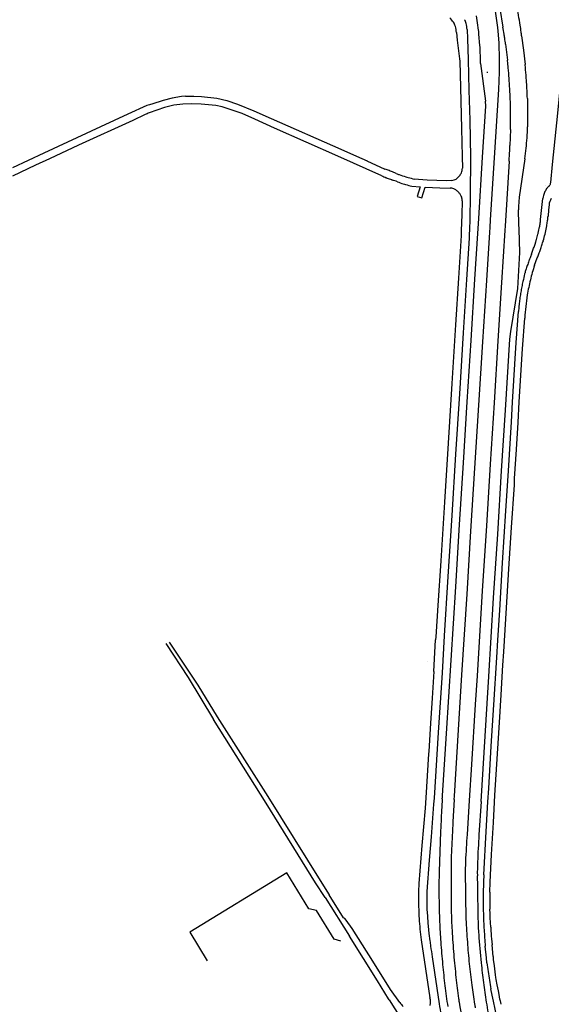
# Model space of a CAD drawing. Extents: x 148869 to 161638, y 453607 to 469810.
# Tile 1043 of 1056: x 159114.99 to 159118.22, y 459887.57 to 459893.55. Entities that reach past the tile are written whole.
import ezdxf

# ---------------------------------------------------------------- set-up
doc = ezdxf.new("R2010")
doc.units = 0
doc.layers.add('LKI_V01_KANTRIJWEG', color=252, linetype='CONTINUOUS')

msp = doc.modelspace()

# ---------------------------------------------------------------- linework, layer by layer
at = {"layer": 'LKI_V01_KANTRIJWEG'}
for p, q in [((159117.9104, 459893.6168), (159117.9285, 459893.5045)), ((159117.9104, 459893.6168), (159117.9285, 459893.5045)), ((159117.7926, 459893.2842), (159117.8223, 459893.0539)), ((159117.7926, 459893.2842), (159117.8223, 459893.0539)), ((159115.998, 459893.0846), (159116.0487, 459893.0847)), ((159115.998, 459893.0846), (159116.0487, 459893.0847)), ((159116.5193, 459892.9489), (159116.943, 459892.763)), ((159116.5193, 459892.9489), (159116.943, 459892.763)), ((159116.9241, 459892.7203), (159116.5395, 459892.8909)), ((159116.9241, 459892.7203), (159116.5395, 459892.8909)), ((159117.1928, 459892.601), (159116.9241, 459892.7203)), ((159117.1928, 459892.601), (159116.9241, 459892.7203)), ((159116.943, 459892.763), (159117.0383, 459892.7212)), ((159116.943, 459892.763), (159117.0383, 459892.7212)), ((159117.0383, 459892.7212), (159117.1025, 459892.6922)), ((159117.0383, 459892.7212), (159117.1025, 459892.6922)), ((159117.1024, 459892.6922), (159117.2119, 459892.642)), ((159117.1024, 459892.6922), (159117.2119, 459892.642)), ((159118.1583, 459892.3349), (159118.1728, 459892.4639)), ((159118.1583, 459892.3349), (159118.1728, 459892.4639)), ((159118.0265, 459892.3068), (159118.0235, 459892.3942)), ((159118.0265, 459892.3068), (159118.0235, 459892.3942)), ((159118.0265, 459892.3068), (159118.0235, 459892.3942)), ((159118.0265, 459892.3068), (159118.0235, 459892.3942)), ((159118.0275, 459892.2771), (159118.0265, 459892.3068)), ((159118.0275, 459892.2771), (159118.0265, 459892.3068)), ((159118.0275, 459892.2771), (159118.0265, 459892.3068)), ((159118.0275, 459892.2771), (159118.0265, 459892.3068)), ((159117.7258, 459892.274), (159117.7246, 459892.2444)), ((159117.7258, 459892.274), (159117.7246, 459892.2444)), ((159117.776, 459892.25), (159117.7779, 459892.2797)), ((159117.776, 459892.25), (159117.7779, 459892.2797)), ((159117.8488, 459892.2578), (159117.8506, 459892.2876)), ((159117.8488, 459892.2578), (159117.8506, 459892.2876)), ((159117.9427, 459892.2977), (159117.9408, 459892.2677)), ((159117.9427, 459892.2977), (159117.9408, 459892.2677)), ((159117.9427, 459892.2977), (159117.9408, 459892.2677)), ((159117.9427, 459892.2977), (159117.9408, 459892.2677)), ((159118.0324, 459892.1341), (159118.0275, 459892.2771)), ((159118.0324, 459892.1341), (159118.0275, 459892.2771)), ((159118.0195, 459891.9163), (159118.0324, 459892.1341)), ((159118.0195, 459891.9163), (159118.0324, 459892.1341)), ((159118.1214, 459892.057), (159118.1381, 459892.1022)), ((159118.1214, 459892.057), (159118.1381, 459892.1022)), ((159117.9768, 459891.6549), (159118.0195, 459891.9163)), ((159117.9768, 459891.6549), (159118.0195, 459891.9163)), ((159117.5089, 459889.5898), (159117.5191, 459889.7809)), ((159117.5089, 459889.5898), (159117.5191, 459889.7809)), ((159117.5089, 459889.5898), (159117.4985, 459889.4267)), ((159117.5089, 459889.5898), (159117.4985, 459889.4267)), ((159117.4985, 459889.4267), (159117.4895, 459889.2757)), ((159117.4985, 459889.4267), (159117.4895, 459889.2757)), ((159117.4895, 459889.2757), (159117.4778, 459889.1026)), ((159117.4895, 459889.2757), (159117.4778, 459889.1026)), ((159117.633, 459888.8103), (159117.6254, 459888.6751)), ((159117.633, 459888.8103), (159117.6254, 459888.6751)), ((159117.7241, 459888.8044), (159117.7115, 459888.5991)), ((159117.7241, 459888.8044), (159117.7115, 459888.5991)), ((159117.7961, 459888.7997), (159117.7833, 459888.5964)), ((159117.7961, 459888.7997), (159117.7833, 459888.5964)), ((159116.8485, 459888.2159), (159116.7896, 459888.3045)), ((159116.8485, 459888.2159), (159116.7896, 459888.3045)), ((159116.8172, 459888.3186), (159116.8727, 459888.2318)), ((159116.8172, 459888.3186), (159116.8727, 459888.2318)), ((159117.4668, 459888.2518), (159117.4664, 459888.231)), ((159117.4668, 459888.2518), (159117.4664, 459888.231)), ((159116.8485, 459888.2159), (159116.9958, 459887.981)), ((159116.8485, 459888.2159), (159116.9958, 459887.981)), ((159117.8705, 459887.8562), (159117.8628, 459887.9279)), ((159117.8705, 459887.8562), (159117.8628, 459887.9279)), ((159117.4987, 459887.8558), (159117.5414, 459887.569)), ((159117.4987, 459887.8558), (159117.5414, 459887.569))]:
    msp.add_line(p, q, dxfattribs=at)
for points in [[(159117.7808, 459893.4868), (159117.775, 459893.5302), (159117.7693, 459893.5737)], [(159117.7808, 459893.4868), (159117.775, 459893.5302), (159117.7693, 459893.5737)], [(159117.8506, 459892.2876), (159117.8534, 459892.3327), (159117.8773, 459892.7107), (159117.9037, 459893.1247), (159117.9081, 459893.2309), (159117.909, 459893.3098), (159117.9072, 459893.4073), (159117.9024, 459893.4572), (159117.8982, 459893.5015), (159117.8839, 459893.6004), (159117.8826, 459893.6009), (159117.8808, 459893.6109)], [(159117.8506, 459892.2876), (159117.8534, 459892.3327), (159117.8773, 459892.7107), (159117.9037, 459893.1247), (159117.9081, 459893.2309), (159117.909, 459893.3098), (159117.9072, 459893.4073), (159117.9024, 459893.4572), (159117.8982, 459893.5015), (159117.8839, 459893.6004), (159117.8826, 459893.6009), (159117.8808, 459893.6109)], [(159118.2201, 459892.5597), (159118.2314, 459892.6698), (159118.2623, 459892.9807), (159118.2899, 459893.2502), (159118.3153, 459893.5095), (159118.3184, 459893.5413)], [(159118.2201, 459892.5597), (159118.2314, 459892.6698), (159118.2623, 459892.9807), (159118.2899, 459893.2502), (159118.3153, 459893.5095), (159118.3184, 459893.5413)], [(159117.646, 459893.4714), (159117.6517, 459893.4255), (159117.6659, 459893.3126), (159117.6666, 459893.298), (159117.6715, 459893.1383), (159117.6768, 459892.8891), (159117.6811, 459892.7176), (159117.6823, 459892.6464)], [(159117.646, 459893.4714), (159117.6517, 459893.4255), (159117.6659, 459893.3126), (159117.6666, 459893.298), (159117.6715, 459893.1383), (159117.6768, 459892.8891), (159117.6811, 459892.7176), (159117.6823, 459892.6464)], [(159117.7115, 459893.4905), (159117.7134, 459893.4333), (159117.7174, 459893.3079)], [(159117.7115, 459893.4905), (159117.7134, 459893.4333), (159117.7174, 459893.3079)], [(159117.7848, 459893.4423), (159117.7836, 459893.457), (159117.7824, 459893.4718)], [(159117.7848, 459893.4423), (159117.7836, 459893.457), (159117.7824, 459893.4718)], [(159117.7898, 459893.3799), (159117.7873, 459893.4111), (159117.7848, 459893.4423)], [(159117.7898, 459893.3799), (159117.7873, 459893.4111), (159117.7848, 459893.4423)], [(159118.0428, 459893.452), (159118.0534, 459893.3651), (159118.0639, 459893.2781)], [(159118.0428, 459893.452), (159118.0534, 459893.3651), (159118.0639, 459893.2781)], [(159117.9451, 459893.4002), (159117.9511, 459893.3521), (159117.9571, 459893.304)], [(159117.9451, 459893.4002), (159117.9511, 459893.3521), (159117.9571, 459893.304)], [(159117.7174, 459893.3079), (159117.7225, 459893.1222), (159117.7269, 459892.9382), (159117.7319, 459892.7151), (159117.7303, 459892.4811)], [(159117.7174, 459893.3079), (159117.7225, 459893.1222), (159117.7269, 459892.9382), (159117.7319, 459892.7151), (159117.7303, 459892.4811)], [(159117.8351, 459893.227), (159117.8352, 459893.2295), (159117.8352, 459893.2319)], [(159117.8351, 459893.227), (159117.8352, 459893.2295), (159117.8352, 459893.2319)], [(159115.998, 459893.0846), (159115.9741, 459893.082), (159115.9184, 459893.0725), (159115.8627, 459893.059), (159115.7934, 459893.0365)], [(159115.998, 459893.0846), (159115.9741, 459893.082), (159115.9184, 459893.0725), (159115.8627, 459893.059), (159115.7934, 459893.0365)], [(159116.0487, 459893.0847), (159116.0953, 459893.082), (159116.1883, 459893.0725), (159116.2505, 459893.0577), (159116.3149, 459893.0354), (159116.4146, 459892.9948), (159116.5193, 459892.9489)], [(159116.0487, 459893.0847), (159116.0953, 459893.082), (159116.1883, 459893.0725), (159116.2505, 459893.0577), (159116.3149, 459893.0354), (159116.4146, 459892.9948), (159116.5193, 459892.9489)], [(159115.764, 459893.0277), (159115.6472, 459892.9758), (159115.4819, 459892.8983), (159115.1365, 459892.7375), (159114.9468, 459892.6496)], [(159115.764, 459893.0277), (159115.6472, 459892.9758), (159115.4819, 459892.8983), (159115.1365, 459892.7375), (159114.9468, 459892.6496)], [(159116.5395, 459892.8909), (159116.4202, 459892.9446), (159116.3426, 459892.9804), (159116.2214, 459893.0192), (159116.1834, 459893.0274), (159116.0941, 459893.0367), (159116.0345, 459893.0389), (159115.9832, 459893.0365), (159115.9266, 459893.0295), (159115.8708, 459893.0161), (159115.7775, 459892.9828)], [(159116.5395, 459892.8909), (159116.4202, 459892.9446), (159116.3426, 459892.9804), (159116.2214, 459893.0192), (159116.1834, 459893.0274), (159116.0941, 459893.0367), (159116.0345, 459893.0389), (159115.9832, 459893.0365), (159115.9266, 459893.0295), (159115.8708, 459893.0161), (159115.7775, 459892.9828)], [(159117.7779, 459892.2797), (159117.782, 459892.3419), (159117.8056, 459892.7137), (159117.8253, 459893.0249), (159117.8223, 459893.0539)], [(159117.7779, 459892.2797), (159117.782, 459892.3419), (159117.8056, 459892.7137), (159117.8253, 459893.0249), (159117.8223, 459893.0539)], [(159118.0778, 459893.0716), (159118.0784, 459892.9853), (159118.0787, 459892.899)], [(159118.0778, 459893.0716), (159118.0784, 459892.9853), (159118.0787, 459892.899)], [(159115.754, 459892.9734), (159115.6777, 459892.9374), (159115.3477, 459892.7861), (159115.172, 459892.7032), (159115.0861, 459892.6647), (159114.9464, 459892.5983)], [(159115.754, 459892.9734), (159115.6777, 459892.9374), (159115.3477, 459892.7861), (159115.172, 459892.7032), (159115.0861, 459892.6647), (159114.9464, 459892.5983)], [(159117.9749, 459892.8815), (159117.9733, 459892.8332), (159117.9717, 459892.785)], [(159117.9749, 459892.8815), (159117.9733, 459892.8332), (159117.9717, 459892.785)], [(159117.9749, 459892.8815), (159117.9733, 459892.8332), (159117.9717, 459892.785)], [(159117.9749, 459892.8815), (159117.9733, 459892.8332), (159117.9717, 459892.785)], [(159117.9669, 459892.6906), (159117.9446, 459892.328), (159117.9427, 459892.2977)], [(159117.9669, 459892.6906), (159117.9446, 459892.328), (159117.9427, 459892.2977)], [(159117.9669, 459892.6906), (159117.9446, 459892.328), (159117.9427, 459892.2977)], [(159117.9669, 459892.6906), (159117.9446, 459892.328), (159117.9427, 459892.2977)], [(159118.063, 459892.7045), (159118.0271, 459892.4712), (159118.0234, 459892.4145), (159118.0235, 459892.3942)], [(159118.063, 459892.7045), (159118.0271, 459892.4712), (159118.0234, 459892.4145), (159118.0235, 459892.3942)], [(159117.3748, 459892.5388), (159117.4248, 459892.5334), (159117.4079, 459892.4746), (159117.4361, 459892.4664), (159117.457, 459892.5322), (159117.5456, 459892.5281), (159117.6079, 459892.5267)], [(159117.3748, 459892.5388), (159117.4248, 459892.5334), (159117.4079, 459892.4746), (159117.4361, 459892.4664), (159117.457, 459892.5322), (159117.5456, 459892.5281), (159117.6079, 459892.5267)], [(159117.6152, 459892.5727), (159117.5852, 459892.5694), (159117.4676, 459892.5746), (159117.3899, 459892.5811)], [(159117.6152, 459892.5727), (159117.5852, 459892.5694), (159117.4676, 459892.5746), (159117.3899, 459892.5811)], [(159117.7303, 459892.4811), (159117.7285, 459892.336), (159117.7258, 459892.274)], [(159117.7303, 459892.4811), (159117.7285, 459892.336), (159117.7258, 459892.274)], [(159118.1977, 459892.5258), (159118.1981, 459892.5263), (159118.1985, 459892.5268)], [(159118.1977, 459892.5258), (159118.1981, 459892.5263), (159118.1985, 459892.5268)], [(159117.6808, 459892.4481), (159117.679, 459892.3631), (159117.6761, 459892.2686)], [(159117.6808, 459892.4481), (159117.679, 459892.3631), (159117.6761, 459892.2686)], [(159118.2096, 459892.4244), (159118.2059, 459892.394), (159118.2035, 459892.3551)], [(159118.2096, 459892.4244), (159118.2059, 459892.394), (159118.2035, 459892.3551)], [(159118.2235, 459892.4621), (159118.2183, 459892.4534), (159118.2142, 459892.4441), (159118.2112, 459892.4344), (159118.2096, 459892.4244)], [(159118.2235, 459892.4621), (159118.2183, 459892.4534), (159118.2142, 459892.4441), (159118.2112, 459892.4344), (159118.2096, 459892.4244)], [(159117.7246, 459892.2444), (159117.7236, 459892.2228), (159117.708, 459891.9701), (159117.6882, 459891.6465), (159117.6647, 459891.2753), (159117.6412, 459890.9086), (159117.6174, 459890.5374), (159117.5945, 459890.1669), (159117.5718, 459889.8061), (159117.5588, 459889.5805), (159117.5362, 459889.219), (159117.51, 459888.8183)], [(159117.7246, 459892.2444), (159117.7236, 459892.2228), (159117.708, 459891.9701), (159117.6882, 459891.6465), (159117.6647, 459891.2753), (159117.6412, 459890.9086), (159117.6174, 459890.5374), (159117.5945, 459890.1669), (159117.5718, 459889.8061), (159117.5588, 459889.5805), (159117.5362, 459889.219), (159117.51, 459888.8183)], [(159117.6747, 459892.239), (159117.6594, 459891.9789), (159117.6415, 459891.6954), (159117.619, 459891.3386), (159117.5958, 459890.9756), (159117.573, 459890.6172), (159117.5506, 459890.2615), (159117.5331, 459889.9901), (159117.5211, 459889.7997), (159117.5191, 459889.7809)], [(159117.6747, 459892.239), (159117.6594, 459891.9789), (159117.6415, 459891.6954), (159117.619, 459891.3386), (159117.5958, 459890.9756), (159117.573, 459890.6172), (159117.5506, 459890.2615), (159117.5331, 459889.9901), (159117.5211, 459889.7997), (159117.5191, 459889.7809)], [(159117.5619, 459888.8363), (159117.585, 459889.2123), (159117.6421, 459890.1033), (159117.6657, 459890.4813), (159117.6889, 459890.8577), (159117.7122, 459891.2284), (159117.7353, 459891.6008), (159117.7579, 459891.9721), (159117.776, 459892.25)], [(159117.5619, 459888.8363), (159117.585, 459889.2123), (159117.6421, 459890.1033), (159117.6657, 459890.4813), (159117.6889, 459890.8577), (159117.7122, 459891.2284), (159117.7353, 459891.6008), (159117.7579, 459891.9721), (159117.776, 459892.25)], [(159117.633, 459888.8103), (159117.6342, 459888.8317), (159117.6594, 459889.2343), (159117.6801, 459889.5682), (159117.7108, 459890.0588), (159117.7347, 459890.4419), (159117.7589, 459890.8248), (159117.782, 459891.2073), (159117.8066, 459891.5915), (159117.8307, 459891.9638), (159117.8488, 459892.2578)], [(159117.633, 459888.8103), (159117.6342, 459888.8317), (159117.6594, 459889.2343), (159117.6801, 459889.5682), (159117.7108, 459890.0588), (159117.7347, 459890.4419), (159117.7589, 459890.8248), (159117.782, 459891.2073), (159117.8066, 459891.5915), (159117.8307, 459891.9638), (159117.8488, 459892.2578)], [(159117.6761, 459892.2686), (159117.6758, 459892.2584), (159117.6747, 459892.239)], [(159117.6761, 459892.2686), (159117.6758, 459892.2584), (159117.6747, 459892.239)], [(159117.9408, 459892.2677), (159117.9209, 459891.9535), (159117.899, 459891.5981), (159117.875, 459891.2207), (159117.8515, 459890.8485), (159117.8286, 459890.4745), (159117.8038, 459890.0788), (159117.7721, 459889.5628), (159117.7611, 459889.389), (159117.7377, 459889.0238), (159117.7241, 459888.8044)], [(159117.9408, 459892.2677), (159117.9209, 459891.9535), (159117.899, 459891.5981), (159117.875, 459891.2207), (159117.8515, 459890.8485), (159117.8286, 459890.4745), (159117.8038, 459890.0788), (159117.7721, 459889.5628), (159117.7611, 459889.389), (159117.7377, 459889.0238), (159117.7241, 459888.8044)], [(159117.8382, 459888.797), (159117.843, 459888.878), (159117.8582, 459889.1343), (159117.8734, 459889.3871), (159117.8911, 459889.6743), (159117.8979, 459889.7791), (159117.9096, 459889.9608), (159117.9274, 459890.2499), (159117.9478, 459890.5653), (159117.9622, 459890.8087), (159117.9805, 459891.1065), (159117.9881, 459891.2264), (159118.0105, 459891.5871), (159118.0234, 459891.7755)], [(159117.8382, 459888.797), (159117.843, 459888.878), (159117.8582, 459889.1343), (159117.8734, 459889.3871), (159117.8911, 459889.6743), (159117.8979, 459889.7791), (159117.9096, 459889.9608), (159117.9274, 459890.2499), (159117.9478, 459890.5653), (159117.9622, 459890.8087), (159117.9805, 459891.1065), (159117.9881, 459891.2264), (159118.0105, 459891.5871), (159118.0234, 459891.7755)], [(159117.9987, 459890.7237), (159118.0004, 459890.7618), (159118.0109, 459890.9376), (159118.0209, 459891.1018), (159118.0279, 459891.2271), (159118.049, 459891.5497), (159118.0618, 459891.7366)], [(159117.9987, 459890.7237), (159118.0004, 459890.7618), (159118.0109, 459890.9376), (159118.0209, 459891.1018), (159118.0279, 459891.2271), (159118.049, 459891.5497), (159118.0618, 459891.7366)], [(159117.7961, 459888.7997), (159117.8087, 459888.9983), (159117.8331, 459889.3949), (159117.8438, 459889.5584), (159117.8727, 459890.0357), (159117.8982, 459890.4236), (159117.9214, 459890.8084), (159117.9445, 459891.1766), (159117.9717, 459891.6088), (159117.9768, 459891.6549)], [(159117.7961, 459888.7997), (159117.8087, 459888.9983), (159117.8331, 459889.3949), (159117.8438, 459889.5584), (159117.8727, 459890.0357), (159117.8982, 459890.4236), (159117.9214, 459890.8084), (159117.9445, 459891.1766), (159117.9717, 459891.6088), (159117.9768, 459891.6549)], [(159117.8783, 459888.7944), (159117.8807, 459888.8371), (159117.8922, 459889.0264), (159117.9075, 459889.2789), (159117.9176, 459889.4471), (159117.9286, 459889.627), (159117.9338, 459889.7089), (159117.9509, 459889.9748), (159117.9655, 459890.2127), (159117.9813, 459890.4648), (159117.9987, 459890.7237)], [(159117.8783, 459888.7944), (159117.8807, 459888.8371), (159117.8922, 459889.0264), (159117.9075, 459889.2789), (159117.9176, 459889.4471), (159117.9286, 459889.627), (159117.9338, 459889.7089), (159117.9509, 459889.9748), (159117.9655, 459890.2127), (159117.9813, 459890.4648), (159117.9987, 459890.7237)], [(159115.8789, 459889.7582), (159116.0142, 459889.553), (159116.1686, 459889.2979)], [(159115.8789, 459889.7582), (159116.0142, 459889.553), (159116.1686, 459889.2979)], [(159115.9, 459889.7674), (159116.0731, 459889.5054), (159116.1916, 459889.3138)], [(159115.9, 459889.7674), (159116.0731, 459889.5054), (159116.1916, 459889.3138)], [(159116.1916, 459889.3138), (159116.4986, 459888.8284), (159116.8172, 459888.3186)], [(159116.1916, 459889.3138), (159116.4986, 459888.8284), (159116.8172, 459888.3186)], [(159116.7896, 459888.3045), (159116.4891, 459888.788), (159116.1686, 459889.2979)], [(159116.7896, 459888.3045), (159116.4891, 459888.788), (159116.1686, 459889.2979)], [(159117.4778, 459889.1026), (159117.4769, 459889.0892), (159117.4595, 459888.8216)], [(159117.4778, 459889.1026), (159117.4769, 459889.0892), (159117.4595, 459888.8216)], [(159117.5605, 459888.815), (159117.5612, 459888.8257), (159117.5619, 459888.8363)], [(159117.5605, 459888.815), (159117.5612, 459888.8257), (159117.5619, 459888.8363)], [(159117.4595, 459888.8216), (159117.4554, 459888.7589), (159117.4368, 459888.5309), (159117.4186, 459888.3007)], [(159117.4595, 459888.8216), (159117.4554, 459888.7589), (159117.4368, 459888.5309), (159117.4186, 459888.3007)], [(159117.51, 459888.8183), (159117.5077, 459888.7837), (159117.4922, 459888.584), (159117.4804, 459888.4421), (159117.4668, 459888.2518)], [(159117.51, 459888.8183), (159117.5077, 459888.7837), (159117.4922, 459888.584), (159117.4804, 459888.4421), (159117.4668, 459888.2518)], [(159117.8131, 459888.3543), (159117.8277, 459888.6171), (159117.8382, 459888.797)], [(159117.8131, 459888.3543), (159117.8277, 459888.6171), (159117.8382, 459888.797)], [(159117.8501, 459888.2485), (159117.8516, 459888.3087), (159117.8597, 459888.4772), (159117.8714, 459888.672), (159117.8783, 459888.7944)], [(159117.8501, 459888.2485), (159117.8516, 459888.3087), (159117.8597, 459888.4772), (159117.8714, 459888.672), (159117.8783, 459888.7944)], [(159116.9429, 459887.9512), (159116.9032, 459887.9616), (159116.7955, 459888.1364), (159116.7479, 459888.1477), (159116.6151, 459888.3647), (159116.0251, 459888.0057), (159116.1308, 459887.8317)], [(159116.9429, 459887.9512), (159116.9032, 459887.9616), (159116.7955, 459888.1364), (159116.7479, 459888.1477), (159116.6151, 459888.3647), (159116.0251, 459888.0057), (159116.1308, 459887.8317)], [(159117.7734, 459888.348), (159117.7743, 459888.2838), (159117.7752, 459888.2197)], [(159117.7734, 459888.348), (159117.7743, 459888.2838), (159117.7752, 459888.2197)], [(159117.3015, 459887.5767), (159117.245, 459887.6571), (159117.1369, 459887.8295), (159117.0132, 459888.0264), (159116.9751, 459888.0786), (159116.9675, 459888.0891), (159116.9595, 459888.0927), (159116.8727, 459888.2318)], [(159117.3015, 459887.5767), (159117.245, 459887.6571), (159117.1369, 459887.8295), (159117.0132, 459888.0264), (159116.9751, 459888.0786), (159116.9675, 459888.0891), (159116.9595, 459888.0927), (159116.8727, 459888.2318)], [(159117.7752, 459888.2197), (159117.7762, 459888.1516), (159117.7774, 459888.0835)], [(159117.7752, 459888.2197), (159117.7762, 459888.1516), (159117.7774, 459888.0835)], [(159117.4669, 459888.1454), (159117.4698, 459888.1021), (159117.4729, 459888.0588)], [(159117.4669, 459888.1454), (159117.4698, 459888.1021), (159117.4729, 459888.0588)], [(159117.8524, 459888.0917), (159117.8514, 459888.1182), (159117.8504, 459888.1447)], [(159117.8524, 459888.0917), (159117.8514, 459888.1182), (159117.8504, 459888.1447)], [(159117.8546, 459888.0363), (159117.8535, 459888.064), (159117.8524, 459888.0917)], [(159117.8546, 459888.0363), (159117.8535, 459888.064), (159117.8524, 459888.0917)], [(159117.4264, 459888.0061), (159117.4321, 459887.9589), (159117.4849, 459887.6063)], [(159117.4264, 459888.0061), (159117.4321, 459887.9589), (159117.4849, 459887.6063)], [(159117.4745, 459888.0419), (159117.4795, 459887.9974), (159117.4846, 459887.953)], [(159117.4745, 459888.0419), (159117.4795, 459887.9974), (159117.4846, 459887.953)], [(159117.2373, 459887.5946), (159117.2341, 459887.5998), (159117.1654, 459887.7101), (159116.9958, 459887.981)], [(159117.2373, 459887.5946), (159117.2341, 459887.5998), (159117.1654, 459887.7101), (159116.9958, 459887.981)], [(159117.8321, 459887.8182), (159117.8283, 459887.8499), (159117.822, 459887.9205)], [(159117.8321, 459887.8182), (159117.8283, 459887.8499), (159117.822, 459887.9205)], [(159117.8705, 459887.8562), (159117.8701, 459887.839), (159117.8751, 459887.8001)], [(159117.8705, 459887.8562), (159117.8701, 459887.839), (159117.8751, 459887.8001)], [(159117.8722, 459887.5851), (159117.8643, 459887.6226), (159117.8565, 459887.6601)], [(159117.8722, 459887.5851), (159117.8643, 459887.6226), (159117.8565, 459887.6601)], [(159117.8923, 459887.6853), (159117.8992, 459887.6493), (159117.9062, 459887.6134)], [(159117.8923, 459887.6853), (159117.8992, 459887.6493), (159117.9062, 459887.6134)], [(159117.2373, 459887.5946), (159117.33, 459887.4466), (159117.3309, 459887.4402)], [(159117.2373, 459887.5946), (159117.33, 459887.4466), (159117.3309, 459887.4402)], [(159117.893, 459887.4875), (159117.8826, 459887.5363), (159117.8722, 459887.5851)], [(159117.893, 459887.4875), (159117.8826, 459887.5363), (159117.8722, 459887.5851)]]:
    msp.add_lwpolyline(points, dxfattribs=at)
for centre, radius, start, end in [((159111.4103, 459892.4635), 6.7066, 9.02643, 10.07869), ((159111.4103, 459892.4635), 6.7066, 9.02643, 10.07869), ((159117.4567, 459893.4131), 0.2095, 35.22679, 44.54389), ((159117.4567, 459893.4131), 0.2095, 35.22679, 44.54389), ((159117.5593, 459893.4857), 0.0838, 16.22617, 35.1354), ((159117.5593, 459893.4857), 0.0838, 16.22617, 35.1354), ((159117.4852, 459893.4642), 0.1609, 2.55135, 16.20087), ((159117.4852, 459893.4642), 0.1609, 2.55135, 16.20087), ((159117.6021, 459893.4996), 0.1063, 14.83745, 27.97817), ((159117.6021, 459893.4996), 0.1063, 14.83745, 27.97817), ((159117.4712, 459893.4649), 0.2417, 6.08928, 14.85073), ((159117.4712, 459893.4649), 0.2417, 6.08928, 14.85073), ((159114.0705, 459892.8244), 3.9175, 9.35877, 9.99735), ((159114.0705, 459892.8244), 3.9175, 9.35877, 9.99735), ((159116.3363, 459893.2453), 1.719, 7.66733, 9.04997), ((159116.3363, 459893.2453), 1.719, 7.66733, 9.04997), ((159117.4296, 459893.4399), 0.3543, 6.40279, 7.59705), ((159117.4296, 459893.4399), 0.3543, 6.40279, 7.59705), ((159117.4216, 459893.4407), 0.3622, 4.91718, 6.13311), ((159117.4216, 459893.4407), 0.3622, 4.91718, 6.13311), ((159114.0758, 459892.8225), 3.9125, 9.02777, 9.39911), ((159114.0758, 459892.8225), 3.9125, 9.02777, 9.39911), ((159116.7673, 459893.2508), 1.1872, 7.23241, 8.99677), ((159116.7673, 459893.2508), 1.1872, 7.23241, 8.99677), ((159116.4458, 459893.2571), 1.6089, 6.95966, 7.77085), ((159116.4458, 459893.2571), 1.6089, 6.95966, 7.77085), ((159117.113, 459893.3272), 0.6788, 1.70976, 4.4565), ((159117.113, 459893.3272), 0.6788, 1.70976, 4.4565), ((159115.231, 459893.2733), 2.5616, 0.24489, 1.65875), ((159115.231, 459893.2733), 2.5616, 0.24489, 1.65875), ((159117.7548, 459893.2788), 0.2039, 5.71151, 7.0972), ((159117.7548, 459893.2788), 0.2039, 5.71151, 7.0972), ((159115.3821, 459893.0444), 2.5882, 4.68884, 5.64731), ((159115.3821, 459893.0444), 2.5882, 4.68884, 5.64731), ((159112.1991, 459892.7852), 5.7817, 4.04856, 4.67042), ((159112.1991, 459892.7852), 5.7817, 4.04856, 4.67042), ((159117.1973, 459893.175), 0.8728, 5.76717, 6.78227), ((159117.1973, 459893.175), 0.8728, 5.76717, 6.78227), ((159115.8459, 459893.0431), 2.2306, 3.8959, 5.64951), ((159115.8459, 459893.0431), 2.2306, 3.8959, 5.64951), ((159110.8092, 459892.6915), 7.1747, 3.50481, 4.01164), ((159110.8092, 459892.6915), 7.1747, 3.50481, 4.01164), ((159113.1281, 459892.8562), 4.9548, 2.74159, 3.91649), ((159113.1281, 459892.8562), 4.9548, 2.74159, 3.91649), ((159114.8141, 459892.938), 3.1622, 2.72044, 3.48382), ((159114.8141, 459892.938), 3.1622, 2.72044, 3.48382), ((159115.7028, 459892.981), 2.2726, 1.5225, 2.69971), ((159115.7028, 459892.981), 2.2726, 1.5225, 2.69971), ((159117.4925, 459893.0662), 0.5853, 0.53218, 2.64863), ((159117.4925, 459893.0662), 0.5853, 0.53218, 2.64863), ((159115.9576, 459892.4327), 0.6257, 105.21705, 108.02767), ((159115.9576, 459892.4327), 0.6257, 105.21705, 108.02767), ((159114.8631, 459892.9571), 3.1126, 0.54465, 1.55118), ((159114.8631, 459892.9571), 3.1126, 0.54465, 1.55118), ((159115.9962, 459892.4057), 0.6172, 110.75143, 113.10338), ((159115.9962, 459892.4057), 0.6172, 110.75143, 113.10338), ((159113.8316, 459892.9491), 4.1441, 359.74477, 0.52068), ((159113.8316, 459892.9491), 4.1441, 359.74477, 0.52068), ((159113.8316, 459892.9491), 4.1441, 359.74477, 0.52068), ((159113.8316, 459892.9491), 4.1441, 359.74477, 0.52068), ((159115.4044, 459892.9428), 2.5713, 358.74274, 359.72773), ((159115.4044, 459892.9428), 2.5713, 358.74274, 359.72773), ((159115.4044, 459892.9428), 2.5713, 358.74274, 359.72773), ((159115.4044, 459892.9428), 2.5713, 358.74274, 359.72773), ((159117.2594, 459892.8971), 0.8193, 355.39714, 0.13656), ((159117.2594, 459892.8971), 0.8193, 355.39714, 0.13656), ((159096.7181, 459893.4876), 21.2655, 358.36673, 358.38002), ((159096.7181, 459893.4876), 21.2655, 358.36673, 358.38002), ((159096.7181, 459893.4876), 21.2655, 358.36673, 358.38002), ((159096.7181, 459893.4876), 21.2655, 358.36673, 358.38002), ((159116.0911, 459892.8491), 1.8817, 357.09238, 358.04753), ((159116.0911, 459892.8491), 1.8817, 357.09238, 358.04753), ((159116.0911, 459892.8491), 1.8817, 357.09238, 358.04753), ((159116.0911, 459892.8491), 1.8817, 357.09238, 358.04753), ((159115.2012, 459893.0633), 2.8842, 352.85396, 355.38678), ((159115.2012, 459893.0633), 2.8842, 352.85396, 355.38678), ((159110.3379, 459893.1422), 7.6424, 356.61224, 357.0855), ((159110.3379, 459893.1422), 7.6424, 356.61224, 357.0855), ((159110.3379, 459893.1422), 7.6424, 356.61224, 357.0855), ((159110.3379, 459893.1422), 7.6424, 356.61224, 357.0855), ((159117.5554, 459893.3799), 0.8592, 245.03469, 246.9033), ((159117.5554, 459893.3799), 0.8592, 245.03469, 246.9033), ((159116.3713, 459890.3735), 2.4192, 69.02626, 69.66888), ((159116.3713, 459890.3735), 2.4192, 69.02626, 69.66888), ((159116.9853, 459891.9822), 0.6973, 67.6521, 68.81994), ((159116.9853, 459891.9822), 0.6973, 67.6521, 68.81994), ((159115.6485, 459888.7509), 4.1943, 67.12088, 67.5459), ((159115.6485, 459888.7509), 4.1943, 67.12088, 67.5459), ((159117.5671, 459893.2977), 0.7408, 247.1289, 248.1059), ((159117.5671, 459893.2977), 0.7408, 247.1289, 248.1059), ((159117.3283, 459892.7024), 0.0993, 247.87031, 251.80448), ((159117.3283, 459892.7024), 0.0993, 247.87031, 251.80448), ((159118.8733, 459897.3684), 5.0145, 251.68136, 252.17978), ((159118.8733, 459897.3684), 5.0145, 251.68136, 252.17978), ((159117.5355, 459892.719), 0.1755, 312.22978, 317.86415), ((159117.5355, 459892.719), 0.1755, 312.22978, 317.86415), ((159117.6239, 459892.639), 0.0563, 317.89857, 339.85303), ((159117.6239, 459892.639), 0.0563, 317.89857, 339.85303), ((159117.5905, 459892.6512), 0.0919, 339.86691, 357.01283), ((159117.5905, 459892.6512), 0.0919, 339.86691, 357.01283), ((159117.2996, 459892.7788), 0.2059, 246.75877, 250.72774), ((159117.2996, 459892.7788), 0.2059, 246.75877, 250.72774), ((159124.0228, 459911.8616), 20.4384, 250.59314, 250.67099), ((159124.0228, 459911.8616), 20.4384, 250.59314, 250.67099), ((159116.4128, 459890.1545), 2.564, 70.44568, 70.7565), ((159116.4128, 459890.1545), 2.564, 70.44568, 70.7565), ((159116.7916, 459891.2167), 1.4363, 69.80257, 70.50403), ((159116.7916, 459891.2167), 1.4363, 69.80257, 70.50403), ((159119.6822, 459899.0809), 6.9423, 249.82195, 250.13071), ((159119.6822, 459899.0809), 6.9423, 249.82195, 250.13071), ((159117.3582, 459892.6496), 0.104, 250.03072, 258.5184), ((159117.3582, 459892.6496), 0.104, 250.03072, 258.5184), ((159117.4856, 459893.0873), 0.5596, 254.64849, 258.5762), ((159117.4856, 459893.0873), 0.5596, 254.64849, 258.5762), ((159117.3785, 459892.7193), 0.131, 252.3069, 258.64123), ((159117.3785, 459892.7193), 0.131, 252.3069, 258.64123), ((159117.5397, 459893.2257), 0.6618, 253.59143, 256.91841), ((159117.5397, 459893.2257), 0.6618, 253.59143, 256.91841), ((159117.6096, 459892.65), 0.0775, 274.07504, 286.99882), ((159117.6096, 459892.65), 0.0775, 274.07504, 286.99882), ((159117.6202, 459892.6158), 0.0417, 286.83508, 304.45018), ((159117.6202, 459892.6158), 0.0417, 286.83508, 304.45018), ((159117.5934, 459892.6553), 0.0895, 304.33475, 312.24558), ((159117.5934, 459892.6553), 0.0895, 304.33475, 312.24558), ((159118.1895, 459892.5381), 0.0042, 117.29311, 121.20447), ((159118.1895, 459892.5381), 0.0042, 117.29311, 121.20447), ((159118.113, 459892.6308), 0.1339, 314.6601, 316.69997), ((159118.113, 459892.6308), 0.1339, 314.6601, 316.69997), ((159118.2019, 459892.5472), 0.0119, 316.374, 327.61635), ((159118.2019, 459892.5472), 0.0119, 316.374, 327.61635), ((159118.0314, 459892.6572), 0.2147, 327.20744, 329.67497), ((159118.0314, 459892.6572), 0.2147, 327.20744, 329.67497), ((159118.1994, 459892.5587), 0.02, 330.10927, 342.47946), ((159118.1994, 459892.5587), 0.02, 330.10927, 342.47946), ((159118.169, 459892.5683), 0.0518, 342.5069, 350.46444), ((159118.169, 459892.5683), 0.0518, 342.5069, 350.46444), ((159117.5979, 459892.4311), 0.0961, 70.24253, 84.04339), ((159117.5979, 459892.4311), 0.0961, 70.24253, 84.04339), ((159117.6118, 459892.4697), 0.0551, 52.00168, 70.18339), ((159117.6118, 459892.4697), 0.0551, 52.00168, 70.18339), ((159117.5635, 459892.4086), 0.133, 43.26473, 51.83484), ((159117.5635, 459892.4086), 0.133, 43.26473, 51.83484), ((159117.5762, 459892.4205), 0.1156, 34.07284, 43.28535), ((159117.5762, 459892.4205), 0.1156, 34.07284, 43.28535), ((159117.634, 459892.4597), 0.0457, 13.46936, 33.94698), ((159117.634, 459892.4597), 0.0457, 13.46936, 33.94698), ((159118.3385, 459892.4433), 0.167, 166.7443, 172.93036), ((159118.3385, 459892.4433), 0.167, 166.7443, 172.93036), ((159118.2454, 459892.4653), 0.0713, 157.45574, 166.74118), ((159118.2454, 459892.4653), 0.0713, 157.45574, 166.74118), ((159118.6426, 459892.3004), 0.5014, 154.4891, 157.45595), ((159118.6426, 459892.3004), 0.5014, 154.4891, 157.45595), ((159118.2051, 459892.5092), 0.0166, 138.53457, 154.76255), ((159118.2051, 459892.5092), 0.0166, 138.53457, 154.76255), ((159118.4883, 459892.2598), 0.394, 137.53566, 138.62621), ((159118.4883, 459892.2598), 0.394, 137.53566, 138.62621), ((159118.4873, 459892.2591), 0.3937, 136.32157, 137.16674), ((159118.4873, 459892.2591), 0.3937, 136.32157, 137.16674), ((159118.3579, 459892.3819), 0.2153, 134.44203, 136.17872), ((159118.3579, 459892.3819), 0.2153, 134.44203, 136.17872), ((159117.5944, 459892.4502), 0.0864, 358.57007, 13.47203), ((159117.5944, 459892.4502), 0.0864, 358.57007, 13.47203), ((159117.9806, 459892.3319), 0.176, 347.77576, 352.05158), ((159117.9806, 459892.3319), 0.176, 347.77576, 352.05158), ((159117.397, 459892.4141), 0.7654, 352.00124, 353.01148), ((159117.397, 459892.4141), 0.7654, 352.00124, 353.01148), ((159117.4826, 459892.4052), 0.6794, 352.87597, 354.05416), ((159117.4826, 459892.4052), 0.6794, 352.87597, 354.05416), ((159117.341, 459892.4411), 0.8666, 350.30903, 352.34836), ((159117.341, 459892.4411), 0.8666, 350.30903, 352.34836), ((159117.7343, 459892.3884), 0.4698, 352.33186, 352.89147), ((159117.7343, 459892.3884), 0.4698, 352.33186, 352.89147), ((159117.7488, 459892.3985), 0.4568, 351.40303, 354.54018), ((159117.7488, 459892.3985), 0.4568, 351.40303, 354.54018), ((159116.8241, 459892.5784), 1.359, 344.47116, 345.84896), ((159116.8241, 459892.5784), 1.359, 344.47116, 345.84896), ((159117.8797, 459892.3118), 0.2703, 345.94813, 347.44033), ((159117.8797, 459892.3118), 0.2703, 345.94813, 347.44033), ((159109.8461, 459894.0914), 8.4986, 347.5069, 347.76572), ((159109.8461, 459894.0914), 8.4986, 347.5069, 347.76572), ((159118.7348, 459892.1655), 0.5963, 167.48453, 167.89466), ((159118.7348, 459892.1655), 0.5963, 167.48453, 167.89466), ((159117.3795, 459892.4356), 0.8277, 343.91736, 346.78028), ((159117.3795, 459892.4356), 0.8277, 343.91736, 346.78028), ((159117.3836, 459892.4347), 0.8236, 346.77546, 349.65407), ((159117.3836, 459892.4347), 0.8236, 346.77546, 349.65407), ((159116.3666, 459892.6144), 1.8563, 349.83288, 350.09681), ((159116.3666, 459892.6144), 1.8563, 349.83288, 350.09681), ((159116.9432, 459892.582), 1.2461, 340.84345, 341.99801), ((159116.9432, 459892.582), 1.2461, 340.84345, 341.99801), ((159117.7006, 459892.3352), 0.4494, 342.07614, 344.43025), ((159117.7006, 459892.3352), 0.4494, 342.07614, 344.43025), ((159116.9014, 459892.5968), 1.332, 340.52841, 341.73895), ((159116.9014, 459892.5968), 1.332, 340.52841, 341.73895), ((159116.9258, 459892.5892), 1.3065, 341.72032, 342.95474), ((159116.9258, 459892.5892), 1.3065, 341.72032, 342.95474), ((159119.8642, 459891.4487), 1.8871, 159.00271, 159.71327), ((159119.8642, 459891.4487), 1.8871, 159.00271, 159.71327), ((159116.2001, 459892.8587), 2.039, 338.90794, 339.64972), ((159116.2001, 459892.8587), 2.039, 338.90794, 339.64972), ((159116.901, 459892.5978), 1.2911, 339.68927, 340.79599), ((159116.901, 459892.5978), 1.2911, 339.68927, 340.79599), ((159116.8663, 459892.6099), 1.3695, 338.23847, 339.37019), ((159116.8663, 459892.6099), 1.3695, 338.23847, 339.37019), ((159116.8625, 459892.6111), 1.3734, 339.38008, 340.509), ((159116.8625, 459892.6111), 1.3734, 339.38008, 340.509), ((159121.8976, 459890.7161), 4.0484, 160.25741, 160.67518), ((159121.8976, 459890.7161), 4.0484, 160.25741, 160.67518), ((159119.9548, 459891.4147), 1.9839, 159.69713, 160.29402), ((159119.9548, 459891.4147), 1.9839, 159.69713, 160.29402), ((159131.6758, 459888.7496), 13.9982, 166.5529, 166.74397), ((159131.6758, 459888.7496), 13.9982, 166.5529, 166.74397), ((159118.1271, 459891.9895), 0.0676, 164.00692, 166.838), ((159118.1271, 459891.9895), 0.0676, 164.00692, 166.838), ((159118.6847, 459891.8343), 0.6464, 162.35649, 164.40199), ((159118.6847, 459891.8343), 0.6464, 162.35649, 164.40199), ((159118.8995, 459891.7664), 0.8716, 160.61129, 162.38447), ((159118.8995, 459891.7664), 0.8716, 160.61129, 162.38447), ((159119.3173, 459891.6686), 1.2574, 162.00851, 166.2348), ((159119.3173, 459891.6686), 1.2574, 162.00851, 166.2348), ((159119.5663, 459891.6434), 1.5486, 168.87553, 170.08537), ((159119.5663, 459891.6434), 1.5486, 168.87553, 170.08537), ((159118.5197, 459891.849), 0.4821, 166.75026, 168.84193), ((159118.5197, 459891.849), 0.4821, 166.75026, 168.84193), ((159119.3075, 459891.6709), 1.2474, 166.22918, 170.48931), ((159119.3075, 459891.6709), 1.2474, 166.22918, 170.48931), ((159119.34, 459891.6778), 1.3198, 169.86486, 171.31747), ((159119.34, 459891.6778), 1.3198, 169.86486, 171.31747), ((159119.3634, 459891.6701), 1.344, 172.56545, 174.03431), ((159119.3634, 459891.6701), 1.344, 172.56545, 174.03431), ((159119.3378, 459891.6757), 1.3179, 171.21083, 172.66465), ((159119.3378, 459891.6757), 1.3179, 171.21083, 172.66465), ((159119.3112, 459891.6698), 1.2512, 170.46909, 173.70633), ((159119.3112, 459891.6698), 1.2512, 170.46909, 173.70633), ((159119.4306, 459891.6618), 1.4118, 173.98623, 175.38391), ((159119.4306, 459891.6618), 1.4118, 173.98623, 175.38391), ((159119.3051, 459891.6703), 1.245, 173.69877, 176.95168), ((159119.3051, 459891.6703), 1.245, 173.69877, 176.95168), ((159117.4721, 459889.6478), 0.000738, 66.12617, 79.16578), ((159117.4721, 459889.6478), 0.000738, 66.12617, 79.16578), ((159132.4459, 459887.8673), 14.9155, 176.35699, 176.87994), ((159132.4459, 459887.8673), 14.9155, 176.35699, 176.87994), ((159121.1595, 459888.4816), 3.6124, 176.8661, 178.10176), ((159121.1595, 459888.4816), 3.6124, 176.8661, 178.10176), ((159125.9911, 459888.1469), 8.3824, 176.38693, 177.51369), ((159125.9911, 459888.1469), 8.3824, 176.38693, 177.51369), ((159303.4618, 459882.363), 186.0174, 178.078169, 178.153297), ((159303.4618, 459882.363), 186.0174, 178.078169, 178.153297), ((159123.2275, 459888.1813), 5.5319, 175.66881, 177.37197), ((159123.2275, 459888.1813), 5.5319, 175.66881, 177.37197), ((159123.8916, 459888.1908), 6.1217, 176.20136, 177.73822), ((159123.8916, 459888.1908), 6.1217, 176.20136, 177.73822), ((159119.6097, 459888.4239), 1.9949, 177.51257, 179.82133), ((159119.6097, 459888.4239), 1.9949, 177.51257, 179.82133), ((159205.597, 459888.125), 87.9827, 179.801313, 179.974074), ((159205.597, 459888.125), 87.9827, 179.801313, 179.974074), ((159119.1413, 459888.3687), 1.4414, 177.36671, 180.71431), ((159119.1413, 459888.3687), 1.4414, 177.36671, 180.71431), ((159119.4106, 459888.3675), 1.6372, 177.72801, 180.68506), ((159119.4106, 459888.3675), 1.6372, 177.72801, 180.68506), ((159118.9015, 459888.3118), 1.3612, 178.07795, 178.9563), ((159118.9015, 459888.3118), 1.3612, 178.07795, 178.9563), ((159182.6291, 459889.1379), 64.9338, 180.694591, 180.905639), ((159182.6291, 459889.1379), 64.9338, 180.694591, 180.905639), ((159120.8458, 459888.2006), 3.0366, 177.09777, 179.31846), ((159120.8458, 459888.2006), 3.0366, 177.09777, 179.31846), ((159119.3482, 459888.1696), 1.9341, 176.11389, 177.99255), ((159119.3482, 459888.1696), 1.9341, 176.11389, 177.99255), ((159121.2569, 459888.2635), 3.7172, 178.87229, 180.75179), ((159121.2569, 459888.2635), 3.7172, 178.87229, 180.75179), ((159117.9474, 459888.2185), 0.5324, 177.97048, 181.58603), ((159117.9474, 459888.2185), 0.5324, 177.97048, 181.58603), ((159119.29, 459888.1849), 1.8242, 178.55016, 180.34976), ((159119.29, 459888.1849), 1.8242, 178.55016, 180.34976), ((159120.8463, 459888.2), 3.0371, 179.30858, 181.52884), ((159120.8463, 459888.2), 3.0371, 179.30858, 181.52884), ((159121.801, 459888.1911), 3.9513, 179.16794, 180.16632), ((159121.801, 459888.1911), 3.9513, 179.16794, 180.16632), ((159130.5987, 459888.5527), 13.1881, 181.51622, 181.71646), ((159130.5987, 459888.5527), 13.1881, 181.51622, 181.71646), ((159117.9211, 459888.1763), 0.4553, 180.32096, 183.8868), ((159117.9211, 459888.1763), 0.4553, 180.32096, 183.8868), ((159122.9142, 459888.2858), 5.3746, 180.75792, 182.32915), ((159122.9142, 459888.2858), 5.3746, 180.75792, 182.32915), ((159118.8664, 459888.1831), 1.0167, 180.1957, 182.16532), ((159118.8664, 459888.1831), 1.0167, 180.1957, 182.16532), ((159137.4239, 459888.763), 20.0166, 181.73286, 181.87385), ((159137.4239, 459888.763), 20.0166, 181.73286, 181.87385), ((159118.5695, 459888.1638), 0.9553, 179.93578, 181.55234), ((159118.5695, 459888.1638), 0.9553, 179.93578, 181.55234), ((159121.5725, 459888.242), 3.9593, 181.50736, 183.28358), ((159121.5725, 459888.242), 3.9593, 181.50736, 183.28358), ((159118.579, 459888.1248), 0.8757, 180.86532, 182.72458), ((159118.579, 459888.1248), 0.8757, 180.86532, 182.72458), ((159120.8234, 459888.1978), 3.0142, 181.49792, 183.3886), ((159120.8234, 459888.1978), 3.0142, 181.49792, 183.3886), ((159118.1542, 459888.1321), 0.7366, 181.83793, 184.67345), ((159118.1542, 459888.1321), 0.7366, 181.83793, 184.67345), ((159119.8975, 459888.2739), 2.4856, 184.65596, 186.18372), ((159119.8975, 459888.2739), 2.4856, 184.65596, 186.18372), ((159117.7162, 459888.0751), 0.2439, 183.84502, 185.93852), ((159117.7162, 459888.0751), 0.2439, 183.84502, 185.93852), ((159121.6768, 459888.2347), 4.1362, 182.31812, 184.00978), ((159121.6768, 459888.2347), 4.1362, 182.31812, 184.00978), ((159122.5846, 459888.3102), 4.8855, 182.66344, 184.29617), ((159122.5846, 459888.3102), 4.8855, 182.66344, 184.29617), ((159119.4402, 459888.1134), 1.663, 181.02733, 184.19591), ((159119.4402, 459888.1134), 1.663, 181.02733, 184.19591), ((159117.9963, 459888.1013), 0.5252, 185.61799, 186.49682), ((159117.9963, 459888.1013), 0.5252, 185.61799, 186.49682), ((159123.1857, 459888.3329), 5.575, 183.2664, 184.76484), ((159123.1857, 459888.3329), 5.575, 183.2664, 184.76484), ((159123.6963, 459888.4256), 5.9305, 184.19577, 185.8764), ((159123.6963, 459888.4256), 5.9305, 184.19577, 185.8764), ((159120.8909, 459888.2018), 3.0818, 183.38941, 185.23831), ((159120.8909, 459888.2018), 3.0818, 183.38941, 185.23831), ((159118.9295, 459888.0797), 1.0757, 182.31388, 184.29222), ((159118.9295, 459888.0797), 1.0757, 182.31388, 184.29222), ((159121.834, 459888.3011), 3.9886, 184.34036, 185.36899), ((159121.834, 459888.3011), 3.9886, 184.34036, 185.36899), ((159118.5993, 459888.0804), 1.1219, 186.52178, 188.24281), ((159118.5993, 459888.0804), 1.1219, 186.52178, 188.24281), ((159122.8358, 459888.317), 5.298, 184.02159, 185.51739), ((159122.8358, 459888.317), 5.298, 184.02159, 185.51739), ((159122.0894, 459888.2714), 4.3889, 184.27528, 185.99123), ((159122.0894, 459888.2714), 4.3889, 184.27528, 185.99123), ((159121.7396, 459888.5368), 4.2952, 188.26222, 189.12197), ((159121.7396, 459888.5368), 4.2952, 188.26222, 189.12197), ((159122.8562, 459888.3044), 5.2443, 184.75331, 186.28365), ((159122.8562, 459888.3044), 5.2443, 184.75331, 186.28365), ((159122.882, 459888.354), 5.1857, 185.98413, 187.4391), ((159122.882, 459888.354), 5.1857, 185.98413, 187.4391), ((159122.1738, 459888.2617), 4.3993, 185.78301, 187.35217), ((159122.1738, 459888.2617), 4.3993, 185.78301, 187.35217), ((159121.7382, 459888.3144), 3.9375, 187.24039, 188.78824), ((159121.7382, 459888.3144), 3.9375, 187.24039, 188.78824), ((159122.6564, 459888.2991), 5.1178, 185.51076, 186.94896), ((159122.6564, 459888.2991), 5.1178, 185.51076, 186.94896), ((159120.5848, 459888.1339), 2.7302, 187.02327, 188.535), ((159120.5848, 459888.1339), 2.7302, 187.02327, 188.535), ((159122.0879, 459888.2201), 4.4714, 186.28763, 187.95585), ((159122.0879, 459888.2201), 4.4714, 186.28763, 187.95585), ((159122.2125, 459888.2672), 4.4384, 187.35927, 188.91439), ((159122.2125, 459888.2672), 4.4384, 187.35927, 188.91439), ((159118.8591, 459887.869), 1.0241, 188.77302, 191.76969), ((159118.8591, 459887.869), 1.0241, 188.77302, 191.76969), ((159118.8952, 459887.8799), 1.0216, 188.50627, 190.98178), ((159118.8952, 459887.8799), 1.0216, 188.50627, 190.98178), ((159122.6592, 459888.2996), 5.1206, 186.95042, 188.39065), ((159122.6592, 459888.2996), 5.1206, 186.95042, 188.39065), ((159121.6269, 459888.1903), 3.92, 187.44167, 189.12763), ((159121.6269, 459888.1903), 3.92, 187.44167, 189.12763), ((159118.3363, 459888.4915), 1.3812, 221.47777, 222.74717), ((159118.3363, 459888.4915), 1.3812, 221.47777, 222.74717), ((159117.3834, 459887.5777), 0.1055, 1.35462, 15.72838), ((159117.3834, 459887.5777), 0.1055, 1.35462, 15.72838), ((159117.4255, 459887.5787), 0.0634, 342.84815, 1.39156), ((159117.4255, 459887.5787), 0.0634, 342.84815, 1.39156), ((159118.3707, 459887.7008), 0.7181, 187.97091, 189.63426), ((159118.3707, 459887.7008), 0.7181, 187.97091, 189.63426), ((159209.4238, 459903.2961), 93.0971, 189.718491, 189.869218), ((159209.4238, 459903.2961), 93.0971, 189.718491, 189.869218), ((159122.1654, 459888.2594), 4.3907, 188.90816, 190.64288), ((159122.1654, 459888.2594), 4.3907, 188.90816, 190.64288), ((159118.0871, 459887.6488), 0.1844, 191.08015, 191.99686), ((159118.0871, 459887.6488), 0.1844, 191.08015, 191.99686), ((159123.7124, 459888.8259), 5.9315, 191.82399, 192.25649), ((159123.7124, 459888.8259), 5.9315, 191.82399, 192.25649), ((159125.2835, 459888.7671), 7.8343, 188.79722, 189.28406), ((159125.2835, 459888.7671), 7.8343, 188.79722, 189.28406), ((159118.5344, 459887.6922), 0.7876, 189.04212, 190.68949), ((159118.5344, 459887.6922), 0.7876, 189.04212, 190.68949)]:
    msp.add_arc(centre, radius, start, end, dxfattribs=at)

doc.saveas('drawing.dxf')
